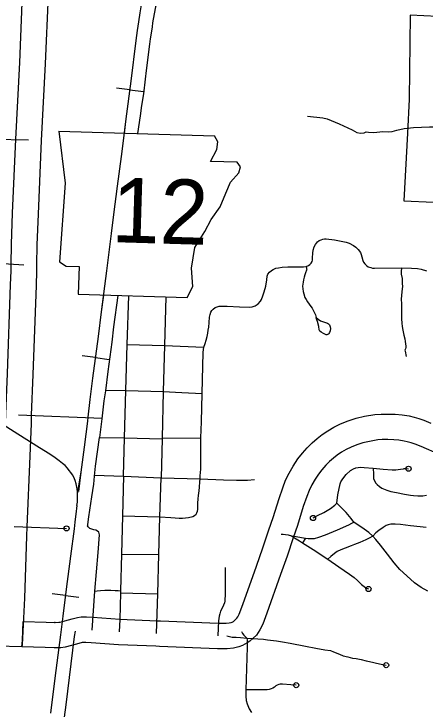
# Model space of a CAD drawing. Extents: x 653372 to 905732, y 627442 to 787275.
# Drawn here: x 688975 to 692994, y 735524 to 742323 of the extents above; entities that cross this region are included whole.
import ezdxf

# ---------------------------------------------------------------- set-up
doc = ezdxf.new("R2010")
doc.units = 0
for name, color, linetype in [('10', 7, 'Continuous'), ('21', 7, 'Continuous'), ('33', 7, 'Continuous'), ('35', 7, 'Continuous'), ('40', 7, 'Continuous'), ('6', 7, 'Continuous')]:
    doc.layers.add(name, color=color, linetype=linetype)

msp = doc.modelspace()

# ---------------------------------------------------------------- linework, layer by layer
at = {"layer": '10'}
for p, q in [((689371.8, 736372.3), (689379.2, 736372.3)), ((689379.2, 736372.3), (689371.8, 736372.3)), ((689054.8, 736153.7), (689052.3, 736132.5)), ((689376.8, 736122.4), (689369.4, 736122.5))]:
    msp.add_line(p, q, dxfattribs=at)
for points in [[(689052.3, 736132.5), (688803.8, 736139.7), (688828.2, 736620.5), (688849, 737224.5), (688851.6, 737315.4), (688880.9, 738009.3), (688893, 738325.1), (688895.4, 738407), (688911.5, 738804.9), (688942.3, 739674.4), (688946.8, 739811.1), (688947.2, 739871.6), (688950.9, 740072.6), (688961.6, 740375), (688992.4, 741097), (689032.2, 741848.1), (689059.6, 742519.4)], [(689059.6, 742519.4), (689309.4, 742508.7), (689281.9, 741836), (689242.2, 741085.1), (689211.4, 740365.2), (689200.8, 740065.9), (689197.2, 739868.5), (689196.7, 739806.2), (689192.2, 739665.9), (689161.3, 738795.5), (689145.3, 738398.4), (689142.9, 738316.6), (689130.6, 737999.2), (689101.4, 737306.6), (689098.8, 737216.6), (689078, 736609.9), (689054.8, 736153.7)], [(689371.8, 736372.3), (689413.1, 736373.2), (689427.5, 736375.3), (689472.1, 736386.2), (689544.4, 736407.9), (689596.1, 736420.2), (689634.1, 736425.8), (689685.3, 736425.4), (689747.1, 736421.9), (690010.9, 736403.4), (690375.5, 736388.3), (690408.9, 736386.3), (690970, 736364.6), (691050.7, 736363.9), (691078.3, 736366.3), (691098.5, 736371.5), (691106.9, 736374.6), (691120.5, 736381.8), (691153.8, 736412.4), (691162.7, 736425.5), (691176.4, 736454), (691211.5, 736548.4), (691345.2, 736922.6), (691408.4, 737101.4), (691468.1, 737278.6), (691508, 737396.3), (691566.3, 737583.9), (691603.9, 737688.7), (691630.8, 737762.7), (691666.1, 737831.8), (691703.1, 737901.5), (691749, 737971.4), (691794.6, 738027), (691841.1, 738079.6), (691889.1, 738127.5), (691938.7, 738170.5), (691988.5, 738209.3), (692043.7, 738246.2), (692103, 738282.3), (692167.3, 738314.4), (692240.4, 738344.6), (692319.9, 738370.7), (692403.2, 738388.4), (692501.9, 738405), (692563.4, 738410.1), (692631, 738409.9), (692702.5, 738408.6), (692768.7, 738402), (692838.2, 738391.5), (692885.6, 738379.9)], [(692885.6, 738379.9), (692934.1, 738364.8), (692982.5, 738348.9), (693049.8, 738322.1)], [(692857.9, 738126.7), (692818.8, 738138.9), (692789.8, 738146), (692737.5, 738153.8), (692687.8, 738158.9), (692628.4, 738159.9), (692573.3, 738160.1), (692533, 738156.7), (692450, 738142.8), (692385, 738128.9), (692327.2, 738110), (692271, 738086.8), (692224, 738063.3), (692178.2, 738035.4), (692134.9, 738006.4), (692097.5, 737977.4), (692059.6, 737944.5), (692023.2, 737908.1), (691985, 737864.9), (691950.7, 737823.1), (691918.4, 737773.9), (691887.8, 737716.3), (691860.5, 737662.8), (691839.1, 737603.9), (691803.4, 737504.5), (691745.8, 737319), (691704.9, 737198.5), (691644.7, 737019.9), (691580.8, 736838.9), (691446.4, 736462.7), (691406.7, 736356.2), (691380.2, 736300.8), (691344.5, 736248.1), (691279.5, 736188.3), (691255.9, 736170.5), (691208.7, 736145.6), (691172.9, 736132.5), (691120.5, 736119), (691060.2, 736113.8), (690964.1, 736114.7), (690396.8, 736136.6), (690363.1, 736138.6), (689997, 736153.8), (689731.3, 736172.4), (689677.2, 736175.4), (689651.4, 736175.6), (689643.4, 736174.5), (689609.3, 736166.4), (689537.9, 736144.9), (689475.3, 736129.6), (689433.7, 736123.5), (689376.8, 736122.4)], [(693134.4, 738013.7), (692954.3, 738091), (692897.1, 738113.8), (692857.9, 738126.7)], [(689052.3, 736132.5), (689059.8, 736198.5), (689066.4, 736382.2), (689289.4, 736375.8), (689379.2, 736372.3)], [(689054.8, 736153.7), (689052.3, 736132.5)], [(689369.4, 736122.5), (689280.9, 736125.9), (689052.3, 736132.5)]]:
    msp.add_lwpolyline(points, dxfattribs=at)
at = {"layer": '21'}
for p, q in [((689415.4, 741177.9), (689476.2, 740668.3)), ((690969.3, 741072), (690936, 741131.5)), ((690958.6, 740996.2), (690969.3, 741072)), ((690895.9, 740879.6), (690958.6, 740996.2)), ((691158, 740871.7), (690895.9, 740879.6)), ((691190.5, 740828.4), (691158, 740871.7)), ((691171.8, 740769.7), (691190.5, 740828.4)), ((691092.9, 740679), (691171.8, 740769.7)), ((689476.2, 740668.3), (689419.3, 739899.9)), ((691047.4, 740570.4), (691092.9, 740679)), ((690992.6, 740436.6), (691047.4, 740570.4)), ((690904.2, 740312.3), (690992.6, 740436.6)), ((690841.5, 740195.7), (690904.2, 740312.3)), ((690743.6, 740037.9), (690841.5, 740195.7)), ((690712.2, 739835.7), (690743.6, 740037.9)), ((689419.3, 739899.9), (689485.7, 739855.6)), ((689485.7, 739855.6), (689612.5, 739851.8)), ((689612.5, 739851.8), (689604.4, 739581.2)), ((690723.8, 739657.6), (690712.2, 739835.7)), ((690669.7, 739549.2), (690723.8, 739657.6)), ((689604.4, 739581.2), (690669.7, 739549.2))]:
    msp.add_line(p, q, dxfattribs=at)
msp.add_lwpolyline([(689415.4, 741177.9), (690936, 741131.5)], dxfattribs=at)
at = {"layer": '33'}
for points in [[(690372.7, 742441.9), (690358.4, 742392.3), (690344.5, 742323.1), (690329.1, 742237.3), (690324.8, 742195.7), (690319.2, 742153.8), (690305.8, 742078.7), (690300.8, 742028.2), (690269.3, 741769.9), (690259.5, 741684), (690241.7, 741541.6), (690223.2, 741426.2), (690209.4, 741327.3), (690182.1, 741154.5)], [(688045.7, 741090.4), (688277, 741077.6), (688386.9, 741072), (688402.4, 741072.3), (688440.5, 741076.6), (688600.3, 741094.3), (688665.6, 741100.8), (688685.7, 741101.8), (688774, 741099.1), (689117.3, 741091.1)], [(690831.2, 739064.7), (690844, 739099.7), (690853.6, 739133.4), (690863.3, 739169.1), (690871.9, 739199.8), (690875.3, 739228.7), (690880.3, 739260), (690882.6, 739303.6), (690886.7, 739355.7), (690892.1, 739382.4), (690900.4, 739405.5), (690908.9, 739421), (690921.5, 739434.8), (690943.3, 739450.9), (690962.4, 739459.5), (690979.7, 739464), (691001.6, 739465.9), (691058.1, 739463.7), (691180.2, 739458), (691281.1, 739455.5), (691305.1, 739458.3), (691323, 739463.4), (691334.3, 739469.6), (691363.1, 739488.6), (691385.6, 739512.8), (691394.8, 739530.3), (691409, 739564.4), (691422.3, 739603.6), (691435.7, 739661.1), (691445.7, 739722.7), (691450.8, 739758.6), (691456.4, 739776.7), (691472.8, 739796), (691492.1, 739813.7), (691509.6, 739824.3), (691535.8, 739835.7), (691560.9, 739840.5), (691598.1, 739846.7), (691653.9, 739848.1), (691751.4, 739849.7), (691805.2, 739850.6), (691831.2, 739853.4), (691853.2, 739861.9), (691866.2, 739871.1), (691881.4, 739886.9), (691889.9, 739901.4), (691892.9, 739914.5), (691893.6, 739936.8), (691895.4, 739982.4), (691899.7, 740013.5), (691908.3, 740044.7), (691922.7, 740069.1), (691940.7, 740093.4), (691958.8, 740106.6), (691977.4, 740115.2), (691995.2, 740119.7), (692011.1, 740122.3), (692028.3, 740121.8), (692107.7, 740112.3), (692222.5, 740091.1), (692251.1, 740079.5), (692294.1, 740059.5), (692315.9, 740042.1), (692340.6, 740018.5), (692362, 739988.9), (692370.1, 739970.9), (692374.4, 739946.4), (692385.1, 739912.1), (692391.7, 739895.6), (692404.4, 739880), (692422.8, 739860), (692436.7, 739850.9), (692449.2, 739844.9), (692463.8, 739841.5), (692480.5, 739837.9), (692499.3, 739837.9), (692762.6, 739839.6), (692860.2, 739837.7), (692919, 739833.9), (692954.3, 739826.7), (693007.8, 739810)], [(686436.4, 740008.6), (686457.6, 740012.6), (686478.1, 740014.8), (686500.9, 740014.7), (686622.1, 740011), (686890, 739993.3), (687293.5, 739969.8), (687494, 739960.9), (687774.7, 739943.9), (687991, 739931.2), (688179.2, 739919.8), (688518.9, 739899.9), (688715.5, 739890.6), (689072.2, 739870.1)], [(691831.2, 739853.4), (691834.7, 739837.5), (691836.2, 739829.2), (691836.4, 739822.6), (691834.5, 739816.1), (691825.9, 739791.9), (691817.4, 739770.7), (691810.6, 739747.3), (691804.1, 739720.8), (691800.8, 739699.5), (691798.1, 739679.9), (691796.6, 739660.7), (691797.5, 739634), (691801.6, 739608.1), (691807.9, 739585.6), (691820, 739550.9), (691832, 739528.7), (691844, 739507.3), (691859.5, 739485), (691877.2, 739463), (691888.5, 739446.1), (691901.4, 739425.1), (691911, 739407.6), (691921.9, 739379.3), (691930.4, 739355)], [(692762.6, 739839.6), (692761.5, 739804.9), (692761.3, 739778.2), (692768.5, 739734.3), (692770.2, 739685.7), (692772, 739656.3), (692769.7, 739634), (692763, 739571.3), (692760.7, 739528.7), (692762.2, 739489.3), (692764.2, 739466.8), (692764.5, 739443), (692762, 739393.5), (692763.6, 739339.8), (692766.6, 739297.6), (692770.9, 739265.5), (692775.2, 739230.7), (692785.5, 739182.5), (692795, 739145.4), (692799.6, 739119.7), (692805.7, 739074.4), (692806.3, 739061.1), (692802.8, 739048.4), (692796.5, 739034.2), (692797.8, 739024.6), (692807.4, 738973.6)], [(689989.3, 739569.7), (689949.3, 739263.7), (689930.9, 739114.2), (689892.4, 738825.4), (689870.1, 738635.6), (689854.9, 738538.9), (689835.6, 738363.9), (689811.9, 738180.7)], [(690046.3, 737800.7), (690056.9, 738176.5), (690070.5, 738638.8), (690082.9, 739091.2), (690099.6, 739566.4)], [(690459.5, 739555.5), (690447, 739080.8), (690433.8, 738628.6), (690424.1, 738174.4), (690424.1, 738167.2), (690413.4, 737785.9)], [(691930.4, 739355), (691947.2, 739336.8), (691971.2, 739321.2), (692002.5, 739312.2), (692040.6, 739298.8), (692050, 739291.9), (692059.7, 739281.2), (692066.6, 739263.5), (692069.5, 739245), (692065.4, 739222), (692059.2, 739206), (692054.6, 739197.8), (692048.7, 739192.3), (692040.3, 739186.9), (692034.1, 739185.7), (692026.7, 739186), (691999.5, 739196.8), (691977.6, 739209.7), (691966.1, 739221), (691959.1, 739233.5), (691953.9, 739265.1), (691941, 739316.2), (691935.3, 739331.7), (691933.8, 739339.2), (691930.4, 739355)], [(690082.9, 739091.2), (690447, 739080.8), (690831.2, 739064.7)], [(690037.2, 737414.4), (690401.9, 737404.8), (690510.4, 737399.2), (690550.9, 737395.4), (690589.9, 737392.2), (690622.3, 737392.8), (690682.4, 737398.6), (690725.3, 737407), (690740.8, 737416.6), (690754.9, 737429.4), (690763.4, 737442.4), (690771, 737458.9), (690773, 737475.6), (690773.9, 737539.5), (690775, 737580.8), (690779, 737612.1), (690786, 737657.1), (690790.1, 737695), (690793.7, 737746.2), (690794.1, 737775.4), (690795.4, 737804), (690801.5, 737871.8), (690803.1, 738176.4), (690807.3, 738334.3), (690814.1, 738611.8), (690823.5, 739010.3), (690828, 739042.1), (690831.2, 739064.7)], [(689866.4, 738643.7), (690070.5, 738638.8), (690433.8, 738628.6), (690616.6, 738621), (690814.1, 738611.8)], [(689020.3, 738402.7), (689836.2, 738369.4)], [(689755.8, 737278), (689735.7, 737283.3), (689718.4, 737290.1), (689711.2, 737295.3), (689704.1, 737302.3), (689699.2, 737307.6), (689696, 737315), (689696.1, 737319), (689698.1, 737329.6), (689707.7, 737402.8), (689736.8, 737600.7), (689755.2, 737725), (689763.3, 737801.7), (689773.4, 737899.5), (689811.9, 738180.7)], [(689812.1, 738181.8), (690056.9, 738176.5), (690424.1, 738167.2)], [(690424.1, 738174.4), (690803.1, 738176.4)], [(692131.1, 737536.6), (692141.4, 737619.8), (692163.4, 737725.6), (692171.8, 737748.1), (692189.6, 737776.7), (692222.6, 737817.9), (692264.6, 737856.9), (692293.7, 737874.2), (692315.4, 737883.3), (692339.5, 737887.1), (692359.1, 737889.1), (692397.9, 737888), (692484.7, 737880.8), (692583.4, 737871.4), (692671.4, 737863.5), (692708.4, 737864.4), (692752.8, 737870.8), (692781.3, 737875.2), (692789.2, 737877.5), (692802.2, 737878.4), (692832.6, 737874.9)], [(692484.7, 737880.8), (692488.3, 737820.3), (692491, 737778.7), (692498.1, 737755.8), (692511, 737734), (692524.2, 737720), (692548.9, 737699.7), (692569.9, 737685.5), (692586.5, 737677.2), (692619.9, 737664.5), (692660.4, 737652.3), (692715.9, 737641.5), (692791.4, 737626.3), (692852.7, 737616.6), (692880.5, 737612.5), (692923.3, 737611.3), (692971.7, 737611.1), (693008.1, 737615.2)], [(689764.3, 737811), (690046.3, 737800.7), (690413.4, 737785.9), (690794.1, 737775.4), (691023, 737766.8), (691150.4, 737763), (691206.3, 737762.5), (691257.7, 737764.4), (691325.2, 737768.6)], [(690046.3, 737800.7), (690037.2, 737414.4), (690026.8, 737039.2), (690017.2, 736680.9), (690016.5, 736660.1), (690009.3, 736401.6), (690004, 736278.6)], [(690369.3, 736263.4), (690381, 736650.8), (690392, 737037.4), (690401.9, 737404.8), (690413.4, 737785.9)], [(691898.4, 737393.1), (691942.6, 737417.1), (692003.8, 737447.1), (692069.9, 737487.3), (692111, 737517.2), (692131.1, 737536.6)], [(693019, 736678), (692954.7, 736714.4), (692891.6, 736758.1), (692813.8, 736826.7), (692747.9, 736890.4), (692690.9, 736954.8), (692625.4, 737040.3), (692557.2, 737126.2), (692512.5, 737181.1), (692481.8, 737216.5), (692444.7, 737250.3), (692374.5, 737298.7), (692319.3, 737336.7), (692296.2, 737352.8), (692270, 737387.2), (692221, 737447.6), (692154.1, 737514.1), (692131.1, 737536.6)], [(691688, 737219.7), (691716.3, 737214.8), (691750.4, 737208.1), (691804.8, 737198), (691825.4, 737194.6), (691849.6, 737192.6), (691874.9, 737191), (691913.5, 737193.7), (691956.9, 737204.7), (692020.7, 737228.2), (692136.1, 737277.9), (692249.6, 737327.6), (692279.2, 737341.3), (692296.2, 737352.8)], [(693004.5, 737300), (692946.3, 737305), (692850.3, 737317.6), (692753.3, 737328.3), (692700.3, 737333.2), (692660, 737331.8), (692633.2, 737326.1), (692612.3, 737318.9), (692583.2, 737301.6), (692542.7, 737271.7), (692512.1, 737247.3), (692481.8, 737216.5)], [(688976.5, 737311), (689490.5, 737291)], [(689739.2, 736297.1), (689765.8, 736677.5), (689799.8, 737056), (689811.8, 737229.8), (689804.6, 737253.7), (689793.1, 737264.8), (689776.4, 737273.8), (689755.8, 737278)], [(691585.6, 737235.9), (691605.3, 737233.8), (691630.7, 737231.5), (691656.7, 737226.8), (691688, 737219.7)], [(691688, 737219.7), (691718.2, 737200.4), (691765, 737168.2), (691795.2, 737149.5), (691900.2, 737083.3), (692043.2, 736990.4), (692149.5, 736916.8), (692253.6, 736845.2), (692301, 736811.4), (692334.8, 736781.9), (692372.9, 736743.1), (692398.4, 736721.5), (692421.8, 736706.9), (692440.8, 736698.7)], [(691825.4, 737194.6), (691795.2, 737149.5)], [(692481.8, 737216.5), (692446.5, 737196.2), (692413.6, 737178.7), (692386.3, 737166.4), (692354.4, 737153.5), (692303, 737132.8), (692270.3, 737120.6), (692211.2, 737099.3), (692169.1, 737082.1), (692134.7, 737063.9), (692107.2, 737046.3), (692071.7, 737015), (692043.2, 736990.4)], [(690026.8, 737039.2), (690392, 737037.4)], [(691041.3, 736909.3), (691039.4, 736637.4), (691038.1, 736595.6), (691037.2, 736580.8), (691032.7, 736564.9), (691024.9, 736541.8), (691008.1, 736506), (690995.3, 736480.5), (690986.5, 736454.8), (690980, 736432.1), (690978, 736411.1), (690975.5, 736386.6), (690967.1, 736239.6)], [(689765.8, 736677.5), (689789.9, 736681.8), (689819.9, 736684.7), (689862.5, 736686.8), (689923.1, 736687.1), (689963.5, 736685.4), (689993.7, 736682.8), (690017.2, 736680.9)], [(690016.5, 736660.1), (690381, 736650.8)], [(689386.1, 734817.4), (689485.4, 735567), (689568.4, 736233.4), (689576.9, 736287.1)], [(691055.4, 736238.9), (691108.7, 736229), (691146.7, 736226.4), (691188.3, 736223.1), (691250.4, 736217.1)], [(691199.4, 736284.5), (691209.6, 736263.6), (691220.9, 736246.3), (691234.9, 736233), (691250.4, 736217.1)], [(691250.4, 736217.1), (691253.5, 736197.2), (691254.5, 736128.1), (691242.9, 735711.5), (691242.3, 735651), (691245.6, 735606.6), (691254.3, 735573.9), (691273.5, 735527.5), (691295.6, 735490.8)], [(691250.4, 736217.1), (691414.6, 736207.6), (691455.2, 736202.7), (691540.2, 736190.9), (691601.2, 736182.4), (691673.5, 736170.4), (691826.2, 736140.6), (691926.4, 736120.1), (692015.1, 736105.1), (692068.3, 736095.8), (692098.4, 736085.6), (692157.3, 736059.6), (692194.2, 736045.6), (692237.1, 736034.6), (692284.1, 736023.4), (692320.5, 736018.2), (692369.4, 736008.5), (692417.9, 735996.2), (692449.4, 735989.6), (692547.3, 735967.1), (692613.3, 735953.8)], [(691734.1, 735758), (691681.7, 735761.1), (691599.5, 735767.2), (691578.9, 735766.3), (691563.9, 735763.6), (691549.3, 735758.9), (691534.7, 735750.1), (691521.5, 735739.1), (691506.3, 735729.8), (691489.6, 735723.1), (691471.1, 735717), (691450.9, 735712), (691439.1, 735711.4), (691423.1, 735711.2), (691358.2, 735711.1), (691242.9, 735711.5)]]:
    msp.add_lwpolyline(points, dxfattribs=at)
for centre in [(692832.6, 737874.9), (691898.4, 737393.1), (689490.5, 737291), (692440.8, 736698.7), (692613.3, 735953.8), (691734.1, 735758)]:
    msp.add_circle(centre, 25, dxfattribs=at)
at = {"layer": '35'}
msp.add_lwpolyline([(691845.2, 741323.3), (691994.1, 741306), (692037.4, 741298), (692152.5, 741248.2), (692280.1, 741190.9), (692325.7, 741164.2), (692362, 741157.5), (692397.2, 741159.3), (692418.5, 741168.5), (692439.5, 741166.4), (692492.8, 741162), (692582.3, 741172.9), (692637, 741171.2), (692673.4, 741173.4), (692716.9, 741184.8), (692789.1, 741202.3), (692879.3, 741210.9), (693036.9, 741220.2), (693145.5, 741220.2), (693211.5, 741217.8), (693320.8, 741204.6), (693438, 741223.6), (693556.4, 741238.3), (693704.6, 741260.6)], dxfattribs=at)
at = {"layer": '40'}
for p, q in [((690109.7, 741580.2), (689978.8, 741597.2)), ((690109.7, 741580.2), (690240.6, 741563.2)), ((689773.8, 738961.7), (689642.9, 738978.6)), ((689773.8, 738961.7), (689904.7, 738944.8)), ((689478.8, 736634.8), (689347.9, 736651.7)), ((689478.8, 736634.8), (689609.8, 736618))]:
    msp.add_line(p, q, dxfattribs=at)
for points in [[(689608.9, 737652), (689633.1, 737841.3), (689663.7, 738084.4), (689696.7, 738339.5), (689701.4, 738379.8), (689721.7, 738550.8), (689747.8, 738760.6), (689800.5, 739168.6), (689831.5, 739408.8), (689882.5, 739809.8), (689928.9, 740176.4), (689952.7, 740360.5), (689987.8, 740637.8), (690025.4, 740929.5), (690043.4, 741055.1), (690072.9, 741296.2), (690121, 741666.8), (690170.8, 742061.8), (690182.8, 742160.1), (690195.5, 742245.3), (690209.3, 742333.5), (690222.8, 742411), (690233.3, 742463.5)], [(690056, 741158.3), (690072.9, 741296.2), (690121, 741666.8), (690170.8, 742061.8), (690182.8, 742160.1), (690195.5, 742245.3), (690209.3, 742333.5)], [(689596.8, 737629.8), (689633.1, 737841.3), (689663.7, 738084.4), (689696.7, 738339.5), (689701.4, 738379.8), (689721.7, 738550.8), (689747.8, 738760.6), (689800.5, 739168.6), (689831.5, 739408.8), (689852.5, 739573.8)], [(689591, 737513.7), (689595.1, 737548.7), (689596.6, 737584.6), (689596.8, 737629.8), (689596.3, 737650.9), (689594.3, 737674.9), (689591.4, 737695.1), (689584.3, 737727.7), (689574.4, 737758.6), (689559.6, 737791.8), (689546.9, 737815.6), (689531.7, 737837.3), (689516.5, 737858.6), (689498.6, 737880), (689474.6, 737905), (689450.2, 737927.4), (689418.2, 737953.1), (689379.2, 737981.3), (689326.3, 738016.2), (689226.1, 738079.6), (689013.3, 738211.5), (688392.3, 738608.6)], [(689591, 737513.7), (689595.1, 737548.7), (689596.6, 737584.6), (689596.8, 737629.8), (689596.3, 737650.9), (689594.3, 737674.9), (689591.4, 737695.1), (689584.3, 737727.7), (689574.4, 737758.6), (689559.6, 737791.8), (689546.9, 737815.6), (689531.7, 737837.3), (689516.5, 737858.6), (689498.6, 737880), (689474.6, 737905), (689450.2, 737927.4), (689418.2, 737953.1), (689379.2, 737981.3), (689326.3, 738016.2), (689226.1, 738079.6), (689013.3, 738211.5), (688392.3, 738608.6)], [(689591, 737513.7), (689581.8, 737431.5), (689574, 737381.6), (689569.6, 737351.8), (689563.1, 737288.3), (689527.7, 737021), (689486.8, 736695.6), (689452.5, 736434.1), (689430, 736250.5), (689404.3, 736050.9), (689375.3, 735825), (689332.3, 735485.3)], [(689591, 737513.7), (689581.8, 737431.5), (689574, 737381.6), (689569.6, 737351.8), (689563.1, 737288.3), (689527.7, 737021), (689486.8, 736695.6), (689452.5, 736434.1), (689430, 736250.5), (689404.3, 736050.9), (689375.3, 735825), (689332.3, 735485.3)]]:
    msp.add_lwpolyline(points, dxfattribs=at)
at = {"layer": '6'}
msp.add_lwpolyline([(694412.9, 742988.2), (694378.4, 742234.8), (694185, 742244.3), (692846.4, 742310), (692837.3, 741488.6), (692820.6, 741157.2), (692785.5, 740496.1), (693076.5, 740482)], dxfattribs=at)

# ---------------------------------------------------------------- texts
at = {"layer": '21'}
msp.add_text('12', height=633.6, rotation=358.28003, dxfattribs=at).set_placement((689923.6, 740091.7))

doc.saveas('drawing.dxf')
